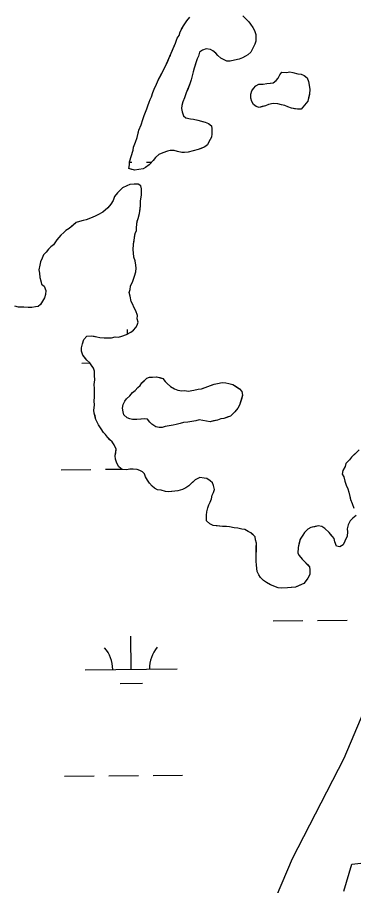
# Model space of a CAD drawing. Extents: x 3734862 to 3772949, y 391520 to 417239.
# Drawn here: x 3748626 to 3748991, y 410026 to 410968 of the extents above; entities that cross this region are included whole.
import ezdxf

# ---------------------------------------------------------------- set-up
doc = ezdxf.new("R2010")
doc.units = 0
doc.layers.add('V-TOPO-SHOR', color=7, linetype='Continuous')
doc.layers.add('V-WETL-SWMP', color=7, linetype='Continuous')

msp = doc.modelspace()

# ---------------------------------------------------------------- linework, layer by layer
at = {"layer": 'V-TOPO-SHOR'}
for points in [[(3748870.81, 410969.94), (3748873.06, 410967.17), (3748877.13, 410963.45), (3748878.92, 410960.69), (3748881.62, 410956.99), (3748883.41, 410953.77), (3748884.73, 410949.63), (3748884.67, 410945.52), (3748884.63, 410942.31), (3748883.67, 410939.12), (3748881.8, 410935.49), (3748879.44, 410930.49), (3748876.2, 410927.33), (3748873.44, 410925.99), (3748870.21, 410924.21), (3748866.54, 410922.88), (3748861.49, 410921.58), (3748856.9, 410920.72), (3748853.24, 410920.77), (3748850.52, 410922.17), (3748846.88, 410924.05), (3748843.72, 410926.84), (3748841.46, 410929.16), (3748838.29, 410931.94), (3748835.57, 410933.35), (3748831, 410933.87), (3748826.87, 410932.55), (3748823.64, 410930.3), (3748822.67, 410926.2), (3748821.25, 410923.02), (3748819.83, 410918.92), (3748817.92, 410913), (3748816.95, 410908.89), (3748815.51, 410903.42), (3748814.55, 410900.23), (3748813.12, 410896.14), (3748811.23, 410891.13), (3748809.34, 410886.12), (3748807.44, 410880.66), (3748805.55, 410876.56), (3748804.58, 410872.46), (3748804.08, 410869.27), (3748804.95, 410865.6), (3748806.27, 410861.46), (3748808.98, 410859.14), (3748814, 410858.16), (3748817.2, 410857.66), (3748821.76, 410856.68), (3748826.77, 410855.25), (3748829.96, 410854.29), (3748833.6, 410852.87), (3748836.77, 410850.54)], [(3748751.81, 410824.21), (3748752.31, 410827.4), (3748754.21, 410832.87), (3748756.1, 410837.87), (3748757.07, 410841.98), (3748758.03, 410845.62), (3748760.4, 410851.54), (3748762.31, 410857.46), (3748763.73, 410861.56), (3748766.57, 410868.84), (3748767.53, 410872.03), (3748768.95, 410876.13), (3748770.36, 410878.85), (3748771.77, 410882.04), (3748773.21, 410886.59), (3748774.63, 410890.23), (3748776.98, 410895.69), (3748779.34, 410900.69), (3748781.68, 410905.24), (3748784.97, 410911.6), (3748786.85, 410915.23), (3748789.2, 410920.69), (3748791.56, 410926.15), (3748794.39, 410932.52), (3748796.28, 410937.06), (3748797.69, 410940.25), (3748799.59, 410945.71), (3748801.46, 410948.43), (3748802.89, 410952.53), (3748804.29, 410955.26), (3748806.17, 410958.89), (3748809.9, 410964.33), (3748813.16, 410968.41)], [(3748933.98, 410868.48), (3748929.86, 410868.54), (3748926.67, 410869.04), (3748923.47, 410869.54), (3748919.38, 410870.96), (3748916.19, 410872.37), (3748912.54, 410873.34), (3748908.44, 410874.3), (3748903.42, 410874.83), (3748898.37, 410873.52), (3748895.15, 410872.19), (3748891.48, 410871.33), (3748888.26, 410870.45), (3748885.08, 410871.41), (3748882.36, 410873.73), (3748880.57, 410876.96), (3748879.25, 410880.63), (3748879.3, 410884.75), (3748880.27, 410888.4), (3748882.13, 410891.11), (3748884.91, 410893.83), (3748888.14, 410895.61), (3748892.71, 410895.55), (3748896.84, 410896.41), (3748900.5, 410896.82), (3748903.71, 410897.24), (3748906.94, 410899.48), (3748908.81, 410902.2), (3748910.68, 410905.84), (3748913, 410908.55), (3748918.04, 410908.49), (3748921.7, 410908.9), (3748924.9, 410908.4), (3748930.37, 410906.95), (3748934.02, 410906.45), (3748937.2, 410905.03), (3748940.37, 410902.71), (3748941.69, 410898.57), (3748942.55, 410894.44), (3748943.42, 410890.32), (3748942.88, 410884.83), (3748941.92, 410880.73), (3748940.95, 410877.08), (3748933.98, 410868.48)], [(3748836.77, 410850.54), (3748837.19, 410847.33), (3748837.12, 410841.85), (3748836.61, 410838.19), (3748833.8, 410833.2), (3748832.39, 410830.02), (3748829.61, 410827.77), (3748825.48, 410825.99), (3748822.25, 410824.66), (3748816.75, 410823.36), (3748811.24, 410822.06), (3748807.58, 410821.65), (3748804.38, 410821.69), (3748799.81, 410822.66), (3748796.17, 410823.63), (3748792.05, 410823.68), (3748788.84, 410822.81), (3748783.79, 410821.04), (3748779.64, 410819.27), (3748775.94, 410816.12), (3748773.62, 410812.94), (3748768.98, 410807.97), (3748765.28, 410805.28), (3748762.52, 410803.94), (3748757.94, 410803.08), (3748753.35, 410802.23), (3748750.16, 410803.19), (3748746.97, 410804.15), (3748747.94, 410808.25), (3748747.98, 410811.45), (3748751.81, 410824.21)], [(3748760.86, 410782.01), (3748759.99, 410785.22), (3748757.27, 410787.09), (3748752.7, 410787.15), (3748748.12, 410786.75), (3748744.9, 410785.42), (3748740.29, 410783.19), (3748737.05, 410780.03), (3748734.74, 410777.77), (3748731.48, 410773.7), (3748730.05, 410769.6), (3748727.71, 410765.52), (3748724.46, 410761.44), (3748718.91, 410756.94), (3748713.38, 410753.81), (3748710.62, 410752.47), (3748705.56, 410750.25), (3748700.96, 410748.48), (3748697.75, 410747.61), (3748693.62, 410746.75), (3748689.94, 410745.42), (3748686.24, 410742.27), (3748682.54, 410739.12), (3748678.85, 410736.88), (3748676.54, 410734.62), (3748673.3, 410731.92), (3748669.12, 410726.94), (3748665.39, 410721.5), (3748662.61, 410719.25), (3748659.83, 410716.54), (3748657.51, 410713.37), (3748654.73, 410710.66), (3748653.31, 410707.02), (3748651.42, 410702.93), (3748650.46, 410699.29), (3748649.48, 410694.27), (3748650.35, 410690.6), (3748650.74, 410686.02), (3748651.61, 410682.34), (3748652.48, 410678.67), (3748655.19, 410676.35), (3748656.96, 410671.75), (3748656.91, 410667.64), (3748655.49, 410664), (3748653.61, 410660.36), (3748651.28, 410656.73), (3748648.96, 410654.48), (3748645.75, 410654.06), (3748642.08, 410653.2), (3748637.97, 410653.25), (3748633.4, 410653.77), (3748627.45, 410653.84), (3748623.35, 410654.81)], [(3748756.19, 410634.32), (3748757.15, 410637.51), (3748756.28, 410641.18), (3748756.33, 410644.84), (3748754.56, 410649.9), (3748752.77, 410653.12), (3748751, 410657.26), (3748749.66, 410660.02), (3748748.36, 410665.53), (3748747.5, 410669.66), (3748748.46, 410672.85), (3748748.96, 410676.5), (3748751.32, 410681.96), (3748753.22, 410687.42), (3748754.66, 410691.98), (3748755.17, 410696.09), (3748754.75, 410699.29), (3748753.9, 410703.88), (3748752.58, 410708.01), (3748752.18, 410712.59), (3748751.77, 410715.8), (3748752.31, 410722.2), (3748752.81, 410725.85), (3748753.31, 410729.5), (3748753.83, 410733.61), (3748755.24, 410736.8), (3748755.28, 410740), (3748755.78, 410743.19), (3748756.29, 410746.84), (3748757.24, 410750.04), (3748758.69, 410755.51), (3748759.2, 410759.61), (3748759.71, 410764.18), (3748759.77, 410768.76), (3748760.78, 410775.6), (3748760.82, 410778.8), (3748760.86, 410782.01)], [(3748769.5, 410462.62), (3748767.25, 410465.85), (3748765.01, 410469.54), (3748764.14, 410472.75), (3748761.88, 410475.07), (3748759.16, 410476.48), (3748755.97, 410477.43), (3748751.86, 410477.94), (3748748.2, 410477.99), (3748744.53, 410477.12), (3748739.96, 410477.64), (3748736.34, 410480.43), (3748734.1, 410484.58), (3748732.79, 410488.71), (3748732.38, 410492.38), (3748732.88, 410495.57), (3748733.39, 410499.68), (3748731.16, 410504.29), (3748728.92, 410507.52), (3748726.66, 410509.83), (3748723.95, 410512.61), (3748721.7, 410515.39), (3748719.44, 410517.7), (3748717.21, 410521.85), (3748714.06, 410526.01), (3748712.73, 410528.77), (3748711.4, 410531.99), (3748710.53, 410535.66), (3748709.66, 410538.87), (3748709.24, 410542.08), (3748709.77, 410547.56), (3748709.37, 410552.14), (3748709.88, 410556.25), (3748709.96, 410562.2), (3748710, 410565.4), (3748709.61, 410569.98), (3748710.13, 410575), (3748709.73, 410579.58), (3748709.79, 410584.16), (3748708.92, 410587.37), (3748707.12, 410590.14), (3748704.88, 410593.37), (3748701.72, 410596.15), (3748699.46, 410598.93), (3748697.21, 410601.7), (3748695.9, 410605.84), (3748695.94, 410609.49), (3748696.92, 410614.06), (3748698.35, 410618.61), (3748701.6, 410622.23), (3748706.18, 410622.63), (3748709.37, 410622.13), (3748712.57, 410621.63), (3748715.76, 410620.67), (3748720.33, 410620.61), (3748724.45, 410620.56), (3748728.11, 410620.51), (3748732.23, 410621.37), (3748735.89, 410621.32), (3748739.56, 410622.19), (3748744.62, 410623.95), (3748749.23, 410626.64), (3748752, 410628.89), (3748754.78, 410631.6), (3748756.19, 410634.32)], [(3748823.46, 410531.44), (3748819.78, 410530.57), (3748815.2, 410529.72), (3748811.07, 410528.86), (3748806.49, 410528.46), (3748802.82, 410527.59), (3748798.23, 410526.28), (3748795.02, 410525.86), (3748790.89, 410525), (3748786.31, 410524.15), (3748783.1, 410523.27), (3748779.89, 410523.32), (3748776.24, 410523.82), (3748772.16, 410526.62), (3748769.9, 410528.94), (3748767.2, 410532.17), (3748764.01, 410532.67), (3748760.34, 410532.26), (3748755.76, 410531.86), (3748751.19, 410531.92), (3748748, 410532.42), (3748745.27, 410533.83), (3748741.65, 410537.08), (3748740.78, 410540.29), (3748740.37, 410543.96), (3748740.88, 410548.07), (3748742.76, 410551.7), (3748744.62, 410554.42), (3748748.32, 410557.58), (3748751.11, 410561.2), (3748753.89, 410563.45), (3748756.67, 410566.62), (3748759.45, 410568.87), (3748761.31, 410571.59), (3748763.63, 410573.85), (3748766.41, 410576.55), (3748769.63, 410577.88), (3748772.83, 410577.84), (3748776.95, 410578.24), (3748780.6, 410577.28), (3748783.79, 410576.33), (3748786.49, 410573.09), (3748788.75, 410570.77), (3748792.37, 410567.52), (3748796.45, 410565.18), (3748800.09, 410563.76), (3748804.65, 410562.79), (3748807.86, 410563.2), (3748811.51, 410562.7), (3748817.47, 410563.54), (3748822.06, 410564.85), (3748825.73, 410565.26), (3748830.78, 410567.02), (3748834.46, 410568.34), (3748839.51, 410570.11), (3748843.18, 410570.98), (3748848.23, 410571.82), (3748852.34, 410571.77), (3748855.53, 410570.81), (3748859.64, 410569.85), (3748863.26, 410567.51), (3748866.89, 410565.18), (3748869.6, 410562.4), (3748870.46, 410558.27), (3748869.5, 410555.08), (3748868.55, 410551.89), (3748867.12, 410547.33), (3748865.25, 410544.16), (3748861.99, 410540.08), (3748859.67, 410537.83), (3748857.36, 410535.57), (3748853.68, 410534.24), (3748850, 410532.92), (3748846.8, 410532.5), (3748843.12, 410531.18), (3748838.99, 410530.32), (3748835.32, 410529.45), (3748823.46, 410531.44)], [(3748993.14, 410495.37), (3748988.51, 410490.86), (3748986.19, 410488.15), (3748982.48, 410484.08), (3748981.52, 410480.89), (3748979.17, 410476.34), (3748978.21, 410472.7), (3748980, 410469.47), (3748981.31, 410464.88), (3748982.63, 410460.75), (3748984.4, 410456.61), (3748985.73, 410452.93), (3748986.59, 410448.8), (3748987.46, 410445.13), (3748989.22, 410440.54), (3748990.99, 410435.48)], [(3748861.26, 410414.3), (3748856.25, 410415.29), (3748853.05, 410415.79), (3748848.48, 410415.84), (3748842.99, 410416.37), (3748838.43, 410416.89), (3748834.79, 410418.77), (3748831.17, 410422.02), (3748831.25, 410427.96), (3748831.76, 410431.61), (3748832.73, 410436.18), (3748833.69, 410439.36), (3748835.1, 410442.09), (3748836.52, 410445.73), (3748837.48, 410449.84), (3748838.89, 410452.56), (3748839.85, 410455.75), (3748838.99, 410460.34), (3748837.66, 410463.1), (3748835.4, 410465.42), (3748831.77, 410467.75), (3748828.58, 410468.25), (3748824.01, 410468.77), (3748818.95, 410466.54), (3748814.78, 410462.48), (3748812, 410459.78), (3748808.77, 410457.53), (3748805.09, 410455.75), (3748800.04, 410454.44), (3748793.62, 410453.61), (3748789.96, 410453.2), (3748786.76, 410453.7), (3748782.21, 410455.13), (3748778.1, 410455.64), (3748774.92, 410457.52), (3748772.2, 410459.38), (3748769.5, 410462.62)], [(3748989.94, 410424.97), (3748987.15, 410421.81), (3748984.81, 410417.72), (3748983.84, 410413.16), (3748984.25, 410409.95), (3748983.73, 410405.39), (3748981.38, 410399.93), (3748979.49, 410395.84), (3748975.8, 410393.6), (3748972.16, 410394.56), (3748970.39, 410399.16), (3748969.52, 410402.83), (3748966.37, 410406.53), (3748964.12, 410409.3), (3748959.6, 410413.48), (3748956.43, 410415.8), (3748952.31, 410416.32), (3748948.19, 410415.46), (3748944.52, 410414.59), (3748941.29, 410412.8), (3748937.58, 410409.19), (3748935.72, 410406.47), (3748932.92, 410401.93), (3748931.47, 410396.46), (3748930.51, 410392.82), (3748930.43, 410386.87), (3748931.77, 410384.11), (3748934.92, 410380.41), (3748937.63, 410377.63), (3748940.79, 410374.39), (3748943.05, 410372.07), (3748943.46, 410368.86), (3748943.4, 410363.83), (3748941.06, 410359.74), (3748939.19, 410357.02), (3748936.86, 410353.85), (3748931.8, 410351.63), (3748927.66, 410349.86), (3748923.08, 410349.46), (3748918.96, 410349.05), (3748913.01, 410348.68), (3748908.9, 410349.19), (3748905.26, 410350.6), (3748900.71, 410352.49), (3748896.17, 410354.84), (3748892.99, 410357.17), (3748889.83, 410360.41), (3748888.04, 410363.18), (3748886.26, 410366.86), (3748885.84, 410370.07), (3748885.44, 410374.19), (3748885.03, 410377.86), (3748885.09, 410382.43), (3748885.17, 410388.38), (3748885.23, 410393.41), (3748885.29, 410397.53), (3748884.42, 410401.2), (3748884, 410404.4), (3748881.75, 410406.72), (3748879.49, 410409.04), (3748876.31, 410410.45), (3748872.67, 410412.33), (3748869.48, 410412.83), (3748865.37, 410413.79), (3748861.26, 410414.3)], [(3748993.63, 410427.67), (3748989.94, 410424.97)]]:
    msp.add_lwpolyline(points, dxfattribs=at)
at = {"layer": 'V-WETL-SWMP'}
for p, q in [((3748791.85, 410926.77), (3748792.54, 410926.77)), ((3748747.97, 410810.86), (3748750.36, 410810.89)), ((3748766.36, 410811.06), (3748771.91, 410811.12)), ((3748745.74, 410624.6), (3748745.69, 410629.59)), ((3748696.07, 410593.06), (3748705.02, 410593.16)), ((3748673.88, 410477.39), (3748705.88, 410477.73)), ((3748721.88, 410477.9), (3748739.39, 410478.08)), ((3748903.63, 410313.31), (3748935.63, 410313.64)), ((3748951.62, 410313.81), (3748983.62, 410314.15)), ((3748749.58, 410260.93), (3748749.2, 410296.93)), ((3748699.58, 410260.41), (3748799.58, 410261.46)), ((3748737.74, 410245.38), (3748761.74, 410245.63)), ((3748677.4, 410144.73), (3748709.39, 410145.07)), ((3748725.39, 410145.24), (3748757.39, 410145.58)), ((3748773.39, 410145.75), (3748805.39, 410146.08))]:
    msp.add_line(p, q, dxfattribs=at)
for points in [[(3748870.81, 410969.94), (3748873.06, 410967.17), (3748877.13, 410963.45), (3748878.92, 410960.68), (3748881.62, 410956.99), (3748883.41, 410953.77), (3748884.73, 410949.63), (3748884.63, 410942.31), (3748883.67, 410939.12), (3748881.8, 410935.49), (3748879.44, 410930.49), (3748876.2, 410927.33), (3748873.44, 410925.99), (3748870.21, 410924.21), (3748866.54, 410922.88), (3748861.49, 410921.58), (3748856.9, 410920.72), (3748853.24, 410920.77), (3748846.88, 410924.05), (3748843.72, 410926.84), (3748841.46, 410929.16), (3748838.29, 410931.94), (3748835.57, 410933.35)], [(3748807.44, 410880.66), (3748805.55, 410876.57), (3748804.58, 410872.46), (3748804.08, 410869.27), (3748804.95, 410865.6), (3748806.27, 410861.46), (3748808.98, 410859.14), (3748814, 410858.16), (3748817.2, 410857.66), (3748821.76, 410856.68), (3748829.96, 410854.29), (3748833.6, 410852.87), (3748836.77, 410850.54), (3748837.19, 410847.33), (3748837.12, 410841.85), (3748836.61, 410838.19), (3748833.8, 410833.2), (3748832.39, 410830.02), (3748829.61, 410827.76), (3748822.25, 410824.66), (3748811.24, 410822.06), (3748807.58, 410821.65), (3748804.38, 410821.69), (3748799.82, 410822.66), (3748796.17, 410823.63), (3748792.05, 410823.68), (3748788.84, 410822.81), (3748783.79, 410821.04), (3748779.65, 410819.27), (3748775.94, 410816.11), (3748773.62, 410812.94), (3748768.98, 410807.97), (3748765.28, 410805.28), (3748762.52, 410803.94), (3748753.35, 410802.23), (3748746.97, 410804.14), (3748747.94, 410808.25), (3748747.98, 410811.45), (3748751.81, 410824.21), (3748752.31, 410827.4), (3748754.21, 410832.87), (3748756.1, 410837.87), (3748758.03, 410845.62), (3748760.4, 410851.54), (3748762.31, 410857.46), (3748763.73, 410861.56), (3748766.57, 410868.84), (3748767.53, 410872.03), (3748768.95, 410876.13), (3748770.36, 410878.85), (3748771.77, 410882.04), (3748773.21, 410886.59), (3748774.63, 410890.23), (3748776.98, 410895.69), (3748779.34, 410900.69), (3748786.85, 410915.23), (3748797.69, 410940.25), (3748799.59, 410945.71), (3748801.46, 410948.43), (3748802.89, 410952.53), (3748806.17, 410958.89), (3748809.9, 410964.33), (3748813.16, 410968.41)], [(3748835.57, 410933.35), (3748831, 410933.87), (3748826.87, 410932.55), (3748823.64, 410930.3), (3748822.67, 410926.2), (3748821.25, 410923.02), (3748817.92, 410913), (3748816.95, 410908.89), (3748815.51, 410903.42), (3748814.55, 410900.23), (3748813.13, 410896.14), (3748809.34, 410886.12), (3748807.44, 410880.66)], [(3748755.28, 410740), (3748756.29, 410746.85), (3748757.24, 410750.03), (3748758.69, 410755.51), (3748759.72, 410764.18), (3748759.77, 410768.76), (3748760.78, 410775.6), (3748760.86, 410782.01), (3748759.99, 410785.22), (3748757.27, 410787.09), (3748752.7, 410787.14), (3748748.12, 410786.75), (3748744.9, 410785.42), (3748740.29, 410783.19), (3748734.73, 410777.77), (3748731.48, 410773.7), (3748730.06, 410769.6), (3748727.71, 410765.52), (3748724.46, 410761.44), (3748718.91, 410756.94), (3748713.38, 410753.81), (3748710.62, 410752.47), (3748705.56, 410750.25), (3748700.96, 410748.48), (3748697.75, 410747.61), (3748693.62, 410746.75), (3748689.94, 410745.42), (3748682.54, 410739.12), (3748678.85, 410736.88), (3748676.54, 410734.62), (3748673.3, 410731.92), (3748669.12, 410726.94), (3748665.39, 410721.5), (3748662.61, 410719.25), (3748659.83, 410716.54), (3748657.5, 410713.37), (3748654.73, 410710.66), (3748653.31, 410707.02), (3748651.42, 410702.93), (3748650.46, 410699.29), (3748649.48, 410694.27), (3748650.35, 410690.6), (3748650.74, 410686.02), (3748652.48, 410678.67), (3748655.19, 410676.35), (3748656.96, 410671.76), (3748656.91, 410667.64), (3748655.49, 410664), (3748653.61, 410660.36), (3748651.28, 410656.73), (3748648.96, 410654.48), (3748645.75, 410654.06), (3748642.08, 410653.2), (3748637.97, 410653.25), (3748633.4, 410653.77), (3748627.45, 410653.84), (3748623.35, 410654.81)], [(3748836.52, 410445.73), (3748837.48, 410449.84), (3748838.89, 410452.56), (3748839.85, 410455.75), (3748838.99, 410460.34), (3748837.66, 410463.1), (3748835.4, 410465.42), (3748831.77, 410467.75), (3748828.58, 410468.25), (3748824.01, 410468.77), (3748818.95, 410466.54), (3748812, 410459.78), (3748808.77, 410457.53), (3748805.09, 410455.75), (3748800.04, 410454.44), (3748789.96, 410453.2), (3748786.76, 410453.7), (3748782.21, 410455.13), (3748778.1, 410455.64), (3748774.92, 410457.52), (3748772.2, 410459.38), (3748769.5, 410462.62), (3748767.25, 410465.85), (3748765.01, 410469.54), (3748764.14, 410472.75), (3748761.88, 410475.07), (3748759.16, 410476.48), (3748755.97, 410477.43), (3748751.86, 410477.94), (3748748.2, 410477.99), (3748744.53, 410477.12), (3748739.96, 410477.64), (3748736.34, 410480.43), (3748734.11, 410484.58), (3748732.79, 410488.71), (3748732.38, 410492.38), (3748733.39, 410499.68), (3748731.16, 410504.29), (3748728.92, 410507.52), (3748723.95, 410512.61), (3748721.7, 410515.39), (3748719.44, 410517.7), (3748717.21, 410521.85), (3748714.06, 410526.01), (3748712.73, 410528.77), (3748711.4, 410531.99), (3748709.66, 410538.87), (3748709.24, 410542.08), (3748709.77, 410547.56), (3748709.37, 410552.14), (3748709.88, 410556.25), (3748710, 410565.4), (3748709.61, 410569.98), (3748710.13, 410575), (3748709.73, 410579.58), (3748709.79, 410584.16), (3748708.92, 410587.37), (3748704.88, 410593.37), (3748701.71, 410596.15), (3748697.21, 410601.7), (3748695.9, 410605.84), (3748695.94, 410609.49), (3748696.92, 410614.06), (3748698.35, 410618.61), (3748701.6, 410622.23), (3748706.18, 410622.63), (3748712.57, 410621.63), (3748715.76, 410620.67), (3748728.11, 410620.51), (3748732.23, 410621.37), (3748735.89, 410621.32), (3748739.56, 410622.19), (3748744.62, 410623.95), (3748749.23, 410626.64), (3748752, 410628.89), (3748754.78, 410631.6), (3748756.19, 410634.32), (3748757.15, 410637.51), (3748756.28, 410641.18), (3748756.33, 410644.84), (3748754.56, 410649.9), (3748752.77, 410653.12), (3748751, 410657.26), (3748749.66, 410660.02), (3748748.36, 410665.53), (3748747.5, 410669.66), (3748748.46, 410672.85), (3748748.96, 410676.5), (3748751.32, 410681.96), (3748753.22, 410687.42), (3748754.66, 410691.98), (3748755.17, 410696.09), (3748754.75, 410699.29), (3748753.9, 410703.88), (3748752.58, 410708.01), (3748752.18, 410712.59), (3748751.77, 410715.8), (3748752.31, 410722.2), (3748753.83, 410733.61), (3748755.24, 410736.8), (3748755.28, 410740)], [(3748996.85, 410498.98), (3748988.51, 410490.86), (3748986.19, 410488.15), (3748982.48, 410484.08), (3748981.52, 410480.89), (3748979.17, 410476.34), (3748978.21, 410472.7), (3748980, 410469.47), (3748981.31, 410464.88), (3748982.63, 410460.75), (3748984.4, 410456.61), (3748985.73, 410452.93), (3748987.46, 410445.13), (3748989.23, 410440.53), (3748990.99, 410435.48)], [(3748993.63, 410427.67), (3748989.94, 410424.97), (3748987.15, 410421.81), (3748984.81, 410417.72), (3748983.84, 410413.16), (3748984.25, 410409.95), (3748983.73, 410405.39), (3748981.38, 410399.93), (3748979.49, 410395.84), (3748975.8, 410393.6), (3748972.16, 410394.56), (3748970.39, 410399.16), (3748969.52, 410402.83), (3748964.12, 410409.3), (3748959.6, 410413.48), (3748956.43, 410415.8), (3748952.31, 410416.32), (3748944.52, 410414.59), (3748941.29, 410412.8), (3748937.58, 410409.19), (3748935.72, 410406.47), (3748932.92, 410401.93), (3748930.51, 410392.82), (3748930.43, 410386.87), (3748931.77, 410384.11), (3748934.92, 410380.41), (3748943.05, 410372.07), (3748943.46, 410368.86), (3748943.4, 410363.83), (3748941.06, 410359.74), (3748936.86, 410353.85), (3748927.66, 410349.86), (3748918.96, 410349.05), (3748913.01, 410348.67), (3748908.9, 410349.19), (3748900.71, 410352.49), (3748896.17, 410354.84), (3748892.99, 410357.17), (3748889.83, 410360.41), (3748888.04, 410363.18), (3748886.26, 410366.86), (3748885.03, 410377.86), (3748885.29, 410397.52), (3748884.42, 410401.19), (3748884, 410404.4), (3748879.49, 410409.04), (3748876.31, 410410.45), (3748872.67, 410412.33), (3748869.48, 410412.83), (3748865.37, 410413.79), (3748861.26, 410414.3), (3748856.25, 410415.29), (3748853.05, 410415.78), (3748848.48, 410415.84), (3748838.43, 410416.89), (3748834.79, 410418.77), (3748831.18, 410422.02), (3748831.25, 410427.96), (3748831.76, 410431.61), (3748832.73, 410436.18), (3748833.69, 410439.36), (3748835.1, 410442.09), (3748836.52, 410445.73)], [(3749053.28, 410337.01), (3748979.97, 410163.89), (3748924.26, 410055.32), (3748906.66, 410014.24)], [(3748979.97, 410020.11), (3748988.77, 410049.45), (3749015.16, 410052.39)]]:
    msp.add_lwpolyline(points, dxfattribs=at)
for points in [[(3748933.98, 410868.48), (3748929.86, 410868.54), (3748923.47, 410869.54), (3748919.38, 410870.96), (3748916.19, 410872.37), (3748912.54, 410873.34), (3748908.44, 410874.3), (3748903.42, 410874.83), (3748898.37, 410873.52), (3748895.15, 410872.19), (3748888.26, 410870.45), (3748885.08, 410871.41), (3748882.36, 410873.73), (3748880.57, 410876.96), (3748879.25, 410880.63), (3748879.3, 410884.75), (3748880.27, 410888.4), (3748882.13, 410891.12), (3748884.91, 410893.82), (3748888.14, 410895.61), (3748892.71, 410895.55), (3748896.84, 410896.41), (3748903.71, 410897.24), (3748906.94, 410899.48), (3748908.81, 410902.2), (3748910.68, 410905.84), (3748913, 410908.55), (3748918.04, 410908.49), (3748921.7, 410908.9), (3748924.9, 410908.4), (3748930.37, 410906.95), (3748934.02, 410906.45), (3748937.2, 410905.03), (3748940.37, 410902.71), (3748941.69, 410898.57), (3748943.41, 410890.32), (3748942.89, 410884.83), (3748940.95, 410877.08)], [(3748835.32, 410529.45), (3748823.46, 410531.44), (3748819.78, 410530.57), (3748811.07, 410528.86), (3748806.49, 410528.46), (3748802.82, 410527.59), (3748798.23, 410526.28), (3748795.02, 410525.86), (3748786.31, 410524.15), (3748783.1, 410523.28), (3748779.89, 410523.32), (3748776.24, 410523.82), (3748772.16, 410526.62), (3748769.9, 410528.94), (3748767.2, 410532.17), (3748764.01, 410532.67), (3748755.76, 410531.86), (3748751.19, 410531.92), (3748747.99, 410532.42), (3748745.27, 410533.83), (3748741.65, 410537.08), (3748740.78, 410540.29), (3748740.37, 410543.96), (3748740.88, 410548.07), (3748742.76, 410551.7), (3748744.62, 410554.42), (3748748.32, 410557.58), (3748751.11, 410561.2), (3748753.89, 410563.45), (3748756.67, 410566.62), (3748759.45, 410568.87), (3748761.31, 410571.59), (3748766.41, 410576.55), (3748769.63, 410577.88), (3748772.83, 410577.84), (3748776.95, 410578.24), (3748783.79, 410576.33), (3748786.49, 410573.09), (3748788.75, 410570.77), (3748792.36, 410567.52), (3748796.45, 410565.18), (3748800.09, 410563.76), (3748804.65, 410562.79), (3748807.86, 410563.2), (3748811.51, 410562.7), (3748817.47, 410563.54), (3748822.06, 410564.85), (3748825.73, 410565.26), (3748839.51, 410570.11), (3748843.18, 410570.98), (3748848.23, 410571.83), (3748852.34, 410571.77), (3748855.53, 410570.81), (3748859.64, 410569.85), (3748866.89, 410565.18), (3748869.6, 410562.4), (3748870.46, 410558.27), (3748867.12, 410547.34), (3748865.25, 410544.16), (3748861.99, 410540.08), (3748857.36, 410535.57), (3748850, 410532.92), (3748846.8, 410532.51), (3748843.12, 410531.18)]]:
    msp.add_lwpolyline(points, close=True, dxfattribs=at)
for centre, start, end in [((3748953.95, 410434.39), 16.34209, 18.76565), ((3748694.33, 410260.82), 359.83336, 41.37702), ((3748804.81, 410261.99), 139.83336, 181.37702)]:
    msp.add_arc(centre, 35.25, start, end, dxfattribs=at)

doc.saveas('drawing.dxf')
